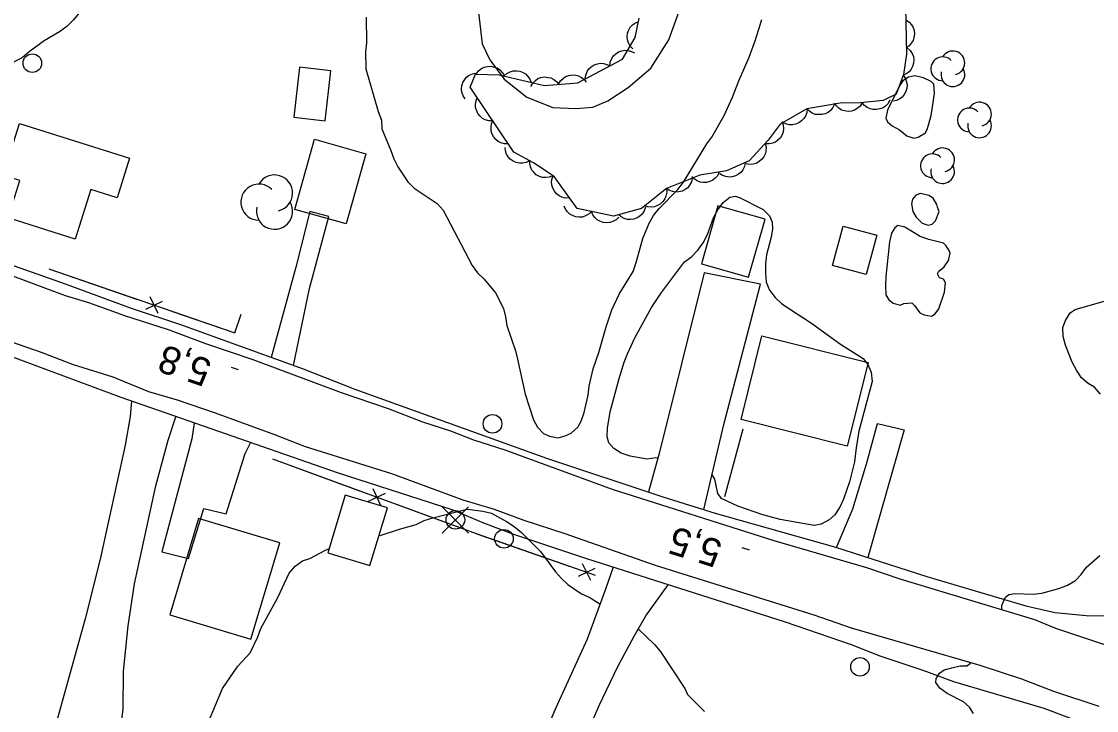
# Model space of a CAD drawing. Extents: x 282461 to 284471, y 5554090 to 5557646.
# Drawn here: x 283508.4 to 283624.2, y 5554712.9 to 5554787.2 of the extents above; entities that cross this region are included whole.
import ezdxf

# ---------------------------------------------------------------- set-up
doc = ezdxf.new("R2010")
doc.units = 0
for name, color, linetype in [('Niveau 1', 7, 'Continuous'), ('Niveau 19', 7, 'Continuous'), ('Niveau 2', 7, 'Continuous'), ('Niveau 21', 7, 'Continuous'), ('Niveau 3', 7, 'Continuous'), ('Niveau 31', 7, 'Continuous'), ('Niveau 36', 7, 'Continuous'), ('Niveau 37', 7, 'Continuous'), ('Niveau 44', 7, 'Continuous')]:
    doc.layers.add(name, color=color, linetype=linetype)

msp = doc.modelspace()

# ---------------------------------------------------------------- linework, layer by layer
at = {"layer": 'Niveau 1'}
for points in [[(283523.73, 5554813.01), (283523.46, 5554812.08), (283522.73, 5554810.33), (283520.35, 5554806.12), (283520.14, 5554805.24), (283519.25, 5554802.44), (283519.03, 5554801.51), (283518.53, 5554796.63), (283518.31, 5554795.7), (283518.27, 5554794.72), (283517.83, 5554792.85), (283516.87, 5554791.21), (283515.79, 5554789.57), (283513.97, 5554787.34), (283513.28, 5554786.63), (283512.48, 5554786.04), (283510.81, 5554785.09), (283509.2, 5554783.9), (283508.46, 5554783.25), (283507.6, 5554782.83), (283506.79, 5554782.3), (283506.3, 5554781.83)], [(283545.51, 5554787.65), (283545.56, 5554784.86), (283545.46, 5554783.93), (283545.48, 5554782.08), (283546.83, 5554777.46), (283547.19, 5554776.54), (283547.21, 5554775.61), (283548.2, 5554773.28), (283548.51, 5554772.36), (283548.93, 5554771.49), (283550, 5554769.89), (283550.7, 5554769.2), (283553.17, 5554767.56), (283553.82, 5554766.82), (283556.93, 5554760.89), (283557.52, 5554760.09), (283558.23, 5554759.41), (283559.47, 5554757.92), (283560.31, 5554756.25), (283560.55, 5554755.33), (283560.68, 5554754.4), (283561.6, 5554751.69), (283561.84, 5554750.77), (283562.66, 5554747.01), (283563.57, 5554744.24), (283563.99, 5554743.44), (283564.64, 5554742.75), (283565.28, 5554742.47), (283566.21, 5554742.31), (283566.96, 5554742.5), (283567.6, 5554742.8), (283568.34, 5554743.45), (283568.68, 5554744.09), (283569.01, 5554745.03), (283569.45, 5554746.89), (283569.55, 5554747.88), (283569.99, 5554749.74), (283570.6, 5554751.49), (283571.37, 5554754.28), (283571.98, 5554756.09), (283572.77, 5554757.78), (283574.3, 5554760.24), (283574.63, 5554761.18), (283575.35, 5554763.8), (283576.02, 5554765.43), (283576.47, 5554766.25), (283577.1, 5554767.02), (283579.1, 5554769.08), (283579.72, 5554769.84), (283582.22, 5554774), (283582.79, 5554774.7), (283584.09, 5554777.04), (283585, 5554779.01), (283585.68, 5554780.76), (283586.81, 5554783.32), (283587.49, 5554785.18), (283588.16, 5554787.38)], [(283624.67, 5554747.02), (283624.02, 5554747.76), (283623.32, 5554748.16), (283622.61, 5554748.78), (283622.08, 5554749.59), (283621.6, 5554750.45), (283620.88, 5554752.29), (283620.63, 5554753.22), (283620.61, 5554754.2), (283620.89, 5554754.96), (283621.4, 5554755.78), (283621.92, 5554756.14), (283625.56, 5554757.18)], [(283547.03, 5554731.78), (283549.12, 5554732.47), (283550.91, 5554732.97), (283551.78, 5554733.39), (283552.7, 5554733.69), (283556.4, 5554734.62), (283558.09, 5554734.41), (283559.02, 5554734.2), (283560.66, 5554733.3), (283561.48, 5554732.73), (283562.25, 5554732.1), (283564.31, 5554730.05), (283565.91, 5554727.87), (283566.56, 5554727.13), (283567.27, 5554726.5), (283568.73, 5554725.48), (283569.61, 5554725.09), (283570.72, 5554724.42)], [(283528.54, 5554711.68), (283530.05, 5554715.3), (283531.7, 5554717.7), (283533.01, 5554719.12), (283533.86, 5554720.87), (283534.19, 5554721.74), (283536, 5554725.08), (283537.23, 5554727.7), (283537.86, 5554728.47), (283538.66, 5554729.06), (283539.47, 5554729.31)], [(283539.47, 5554729.31), (283541.14, 5554730.2), (283541.58, 5554730.38)], [(283622.59, 5554727.56), (283623.16, 5554728.38), (283624.59, 5554729.62)], [(283614.01, 5554723.77), (283614.04, 5554724.23), (283614.38, 5554725.11), (283614.78, 5554725.4), (283615.42, 5554725.53), (283617.39, 5554725.44), (283618.32, 5554725.57), (283620.17, 5554726.07), (283621.1, 5554726.43), (283621.96, 5554726.91), (283622.59, 5554727.56)], [(283574.86, 5554721.68), (283576.6, 5554720.04), (283577.19, 5554719.3), (283579.86, 5554715.28), (283580.16, 5554714.65), (283581.99, 5554712.82)], [(283610.97, 5554712.58), (283610.55, 5554713.27), (283609.9, 5554713.84), (283608.15, 5554714.74), (283607.33, 5554715.31), (283606.91, 5554715.94), (283606.96, 5554716.35), (283607.3, 5554716.93), (283607.82, 5554717.29), (283608.63, 5554717.53), (283609.55, 5554717.72), (283610.25, 5554717.73), (283610.66, 5554718)]]:
    msp.add_lwpolyline(points, dxfattribs=at)
at = {"layer": 'Niveau 19'}
for points in [[(283537.68, 5554750.1), (283539.4, 5554758.41), (283541.49, 5554766.15), (283539.45, 5554766.7), (283537.95, 5554760.71), (283535.28, 5554750.95)], [(283581.9, 5554734.59), (283584.06, 5554743.72), (283588, 5554758.85), (283581.95, 5554760.08), (283577.12, 5554740.77), (283575.94, 5554736.47)], [(283520.23, 5554746.26), (283520.08, 5554744.6), (283519.55, 5554741.52), (283516.87, 5554729.24), (283515.23, 5554722.79), (283510.18, 5554704.57), (283512.91, 5554703.86), (283515.07, 5554710.67), (283518.91, 5554709.75), (283519.33, 5554713.06), (283519.38, 5554717.17), (283519.89, 5554722.05), (283520.57, 5554726.58), (283522.87, 5554737.11), (283524.18, 5554742.06), (283525.01, 5554744.57)], [(283527, 5554743.87), (283526.74, 5554742.21), (283523.52, 5554730), (283526.38, 5554729.29), (283528.04, 5554734.7), (283530.42, 5554734.1), (283532.47, 5554740.63), (283533.05, 5554741.78)], [(283596.21, 5554730.49), (283597.98, 5554734.66), (283599.48, 5554739.62), (283600.64, 5554743.86), (283603.49, 5554743.16), (283599.58, 5554729.41)], [(283572.13, 5554728.37), (283571.33, 5554725.99), (283569.34, 5554720.62), (283565.95, 5554713.2), (283563.99, 5554708.59), (283561.51, 5554703.56), (283559.26, 5554698.6), (283556.33, 5554692.64), (283553, 5554684.47), (283558.72, 5554682.36), (283560.5, 5554687.09), (283562.91, 5554693.04), (283565.02, 5554699.56), (283567.9, 5554707.14), (283570.65, 5554713.45), (283572.63, 5554717.66), (283574.4, 5554720.94), (283575.65, 5554723.1), (283578.08, 5554726.47)]]:
    msp.add_lwpolyline(points, dxfattribs=at)
at = {"layer": 'Niveau 2'}
for points in [[(283557.37, 5554790.34), (283558.01, 5554784.78), (283558.85, 5554783.05), (283560.38, 5554780.97), (283562.85, 5554779.02), (283565.65, 5554777.89), (283568.1, 5554777.79), (283569.95, 5554777.92), (283571.57, 5554778.63), (283573.77, 5554780.04), (283576.19, 5554782.15), (283578.13, 5554785.18), (283579.71, 5554789.6)], [(283606.62, 5554778.44), (283606.78, 5554779.43), (283606.71, 5554780.41), (283606.41, 5554780.7), (283605.6, 5554781.09), (283604.66, 5554781.31), (283603.97, 5554781.18), (283603.34, 5554780.77), (283603, 5554780.24), (283601.7, 5554777.61), (283601.54, 5554776.74), (283601.72, 5554776.34), (283602.19, 5554775.94), (283603.01, 5554775.49), (283603.78, 5554774.86), (283604.53, 5554774.58), (283605, 5554774.71), (283605.8, 5554775.18), (283606.03, 5554775.65), (283606.41, 5554777.05), (283606.62, 5554778.44)], [(283576.9, 5554740.12), (283576.74, 5554740.13), (283575.82, 5554739.99), (283573.96, 5554740.31), (283573.02, 5554740.65), (283572.2, 5554741.15), (283571.67, 5554741.78), (283571.49, 5554742.42), (283571.53, 5554743.34), (283571.8, 5554745.09), (283572.78, 5554748.69), (283573.34, 5554750.44), (283573.67, 5554751.37), (283574.46, 5554753.07), (283576.26, 5554756.34), (283577.34, 5554757.98), (283579.84, 5554761.27), (283580.59, 5554761.8), (283581.28, 5554762.51), (283581.84, 5554763.33), (283582.29, 5554764.2), (283582.96, 5554766.01), (283583.41, 5554766.89), (283583.98, 5554767.65), (283584.73, 5554768.24), (283585.31, 5554768.36), (283585.77, 5554768.2), (283588.29, 5554766.91), (283588.99, 5554766.22), (283589.29, 5554765.53), (283589.31, 5554764.84), (283589.15, 5554763.91), (283588.65, 5554762.04), (283588.55, 5554761.06), (283588.57, 5554760.07), (283588.64, 5554759.09), (283589, 5554758.23), (283589.59, 5554757.42), (283590.3, 5554756.74), (283593.52, 5554754.65), (283596.63, 5554752.38), (283599.09, 5554750.85), (283599.57, 5554750.22), (283599.93, 5554749.36), (283600.06, 5554748.38), (283598.63, 5554743.02), (283598.31, 5554741.22), (283598.16, 5554739.71)], [(283607.08, 5554767.15), (283607.02, 5554767.44), (283606.61, 5554768.13), (283606.14, 5554768.41), (283605.26, 5554768.63), (283604.74, 5554768.44), (283604.4, 5554768.03), (283604.29, 5554767.51), (283604.42, 5554766.7), (283604.78, 5554766.07), (283605.43, 5554765.44), (283606.07, 5554765.22), (283606.53, 5554765.34), (283606.87, 5554765.7), (283607.27, 5554766.69), (283607.08, 5554767.15)], [(283608.02, 5554762.99), (283607.72, 5554763.28), (283606.15, 5554763.66), (283605.22, 5554763.99), (283603.58, 5554765.01), (283602.82, 5554765.17), (283602.48, 5554764.93), (283602.14, 5554764.35), (283601.92, 5554763.42), (283601.51, 5554759.7), (283601.47, 5554758.71), (283601.54, 5554757.73), (283601.84, 5554757.16), (283602.31, 5554756.82), (283603.07, 5554756.6), (283603.47, 5554756.78), (283604.34, 5554756.85), (283604.63, 5554756.56), (283605.17, 5554755.76), (283605.64, 5554755.54), (283606.45, 5554755.43), (283606.85, 5554755.67), (283607.25, 5554756.2), (283607.86, 5554758.01), (283607.96, 5554758.99), (283607.73, 5554759.39), (283607.32, 5554759.56), (283607.08, 5554759.96), (283607.25, 5554760.26), (283607.82, 5554760.73), (283608.27, 5554761.43), (283608.44, 5554762.19), (283608.38, 5554762.42), (283608.02, 5554762.99)], [(283598.16, 5554739.71), (283597.61, 5554737.56), (283596.95, 5554735.7), (283596.55, 5554734.82), (283596.04, 5554734), (283595.41, 5554733.47), (283594.55, 5554732.99), (283593.8, 5554732.86), (283590.13, 5554733.5), (283588.27, 5554733.99), (283585.58, 5554734.94), (283583.83, 5554735.78), (283583.42, 5554736.29), (283583.1, 5554737.85), (283582.79, 5554738.37)]]:
    msp.add_lwpolyline(points, dxfattribs=at)
at = {"layer": 'Niveau 21'}
for points in [[(283491.71, 5554766.83), (283496.28, 5554764.84), (283513.09, 5554758.9), (283520.21, 5554756.29), (283525.53, 5554754.5), (283538.74, 5554749.72), (283544.32, 5554747.55), (283564.96, 5554740.11), (283577.49, 5554735.94), (283583.14, 5554734.2), (283596, 5554730.56), (283605.95, 5554727.37), (283616.6, 5554724.19), (283619.77, 5554723.49), (283623.1, 5554723.16), (283626.37, 5554723.12), (283631.01, 5554724), (283634.51, 5554724.08)], [(283503.26, 5554761.32), (283513.1, 5554757.63), (283515.6, 5554756.89), (283519.47, 5554755.5), (283524.17, 5554753.98), (283528.21, 5554752.48), (283533.3, 5554750.74), (283542.83, 5554747.18), (283547.88, 5554745.46), (283551.6, 5554744.01), (283554.6, 5554743.07), (283557.08, 5554742.1), (283560.47, 5554740.99), (283572.03, 5554736.78), (283589.46, 5554731.23), (283599.45, 5554728.32), (283603.02, 5554727.1), (283617.55, 5554722.73), (283619.82, 5554721.8), (283627.99, 5554719.05)], [(283631.67, 5554705.81), (283628.05, 5554708.52), (283625.03, 5554710.53), (283622.98, 5554711.48), (283618.57, 5554713.14), (283608.86, 5554716.01), (283605.55, 5554717.21), (283600.92, 5554718.76), (283597.81, 5554720), (283590.7, 5554722.44), (283569.29, 5554729.25), (283561.42, 5554731.87), (283558.21, 5554733.1), (283554.8, 5554734.55), (283542.44, 5554738.53), (283519.11, 5554746.66), (283506.77, 5554751.24), (283496.61, 5554755.36)], [(283506.49, 5554752.94), (283510.51, 5554751.53), (283513.95, 5554750.22), (283518.23, 5554748.87), (283522.07, 5554747.31), (283525.17, 5554746.38), (283529.25, 5554744.99), (283535.63, 5554742.66), (283538.96, 5554741.35), (283548.25, 5554738.45), (283555.95, 5554735.61), (283559.33, 5554734.6), (283562.51, 5554733.43), (283566.95, 5554731.99), (283576.67, 5554728.59), (283593.75, 5554723.21), (283597.79, 5554721.82), (283611.65, 5554717.8), (283616.16, 5554716.33), (283619.59, 5554715.01), (283624.48, 5554713.37)]]:
    msp.add_lwpolyline(points, dxfattribs=at)
at = {"layer": 'Niveau 3'}
for p, q in [((283531.78, 5554749.62), (283531.02, 5554749.88)), ((283586.82, 5554730.21), (283586.05, 5554730.45))]:
    msp.add_line(p, q, dxfattribs=at)
at = {"layer": 'Niveau 31'}
for points in [[(283541.12, 5554776.47), (283541.73, 5554781.86), (283538.34, 5554782.25), (283537.73, 5554776.86), (283541.12, 5554776.47)], [(283508.17, 5554776.16), (283520.02, 5554772.43), (283518.68, 5554768.18), (283515.86, 5554769.07), (283514.17, 5554763.72), (283506.93, 5554766.01), (283508.2, 5554770.03), (283506.4, 5554770.6), (283508.17, 5554776.16)], [(283545.5, 5554772.92), (283543.37, 5554765.35), (283537.83, 5554766.91), (283539.96, 5554774.48), (283545.5, 5554772.92)], [(283586.72, 5554759.61), (283588.51, 5554765.85), (283583.43, 5554767.3), (283581.65, 5554761.06), (283586.72, 5554759.61)], [(283595.78, 5554760.89), (283596.94, 5554765.13), (283600.54, 5554764.16), (283599.39, 5554759.92), (283595.78, 5554760.89)], [(283597.36, 5554741.41), (283585.92, 5554744.26), (283588.17, 5554753.28), (283599.61, 5554750.43), (283597.36, 5554741.41)], [(283543.25, 5554736.13), (283541.38, 5554729.91), (283545.93, 5554728.54), (283547.81, 5554734.76), (283543.25, 5554736.13)], [(283536.22, 5554731), (283527.46, 5554733.61), (283524.36, 5554723.22), (283533.11, 5554720.6), (283536.22, 5554731)]]:
    msp.add_lwpolyline(points, dxfattribs=at)
at = {"layer": 'Niveau 36'}
for p, q in [((283556.54, 5554732.04), (283553.72, 5554734.86)), ((283553.72, 5554732.04), (283556.54, 5554734.86))]:
    msp.add_line(p, q, dxfattribs=at)
for centre in [(283509.55, 5554782.68), (283559.14, 5554743.81), (283555.14, 5554733.46), (283560.37, 5554731.42), (283598.74, 5554717.62)]:
    msp.add_circle(centre, 1, dxfattribs=at)
at = {"layer": 'Niveau 37'}
for p, q in [((283523.11, 5554755.7), (283522.24, 5554757.51)), ((283521.77, 5554756.17), (283523.57, 5554757.04)), ((283545.79, 5554735.49), (283547.6, 5554736.33)), ((283547.12, 5554735.01), (283546.27, 5554736.82)), ((283568.39, 5554727.39), (283570.19, 5554728.26)), ((283569.72, 5554726.92), (283568.85, 5554728.72))]:
    msp.add_line(p, q, dxfattribs=at)
for points in [[(283511.33, 5554760.52), (283531.38, 5554753.6), (283532.05, 5554755.64)], [(283511.33, 5554760.52), (283520.78, 5554757.26)], [(283524.56, 5554755.95), (283531.38, 5554753.6), (283532.05, 5554755.64)], [(283584.17, 5554735.99), (283586.14, 5554743.26)], [(283535.43, 5554740.05), (283557.38, 5554731.99), (283570.21, 5554727.5)], [(283535.43, 5554740.05), (283544.82, 5554736.6)], [(283548.57, 5554735.22), (283557.38, 5554731.99), (283557.96, 5554731.79)], [(283557.96, 5554731.79), (283567.4, 5554728.48)]]:
    msp.add_lwpolyline(points, dxfattribs=at)
at = {"layer": 'Niveau 44'}
for points in [[(283603.65, 5554788.7), (283603.74, 5554783.64), (283603.42, 5554781.44), (283602.63, 5554779.35), (283601.24, 5554778.64), (283598.8, 5554778.39), (283596.6, 5554778.37), (283593, 5554777.76), (283590.12, 5554776.12), (283588.86, 5554774.37), (283586.8, 5554772.15), (283584.37, 5554771.09), (283581.47, 5554770.6), (283577.89, 5554769.18)], [(283577.89, 5554769.18), (283575.2, 5554767.03), (283572.19, 5554766.2), (283568.26, 5554767), (283565.78, 5554770.45), (283563.55, 5554771.94), (283561.45, 5554773.08), (283556.72, 5554780.11), (283557.29, 5554781.51), (283559.84, 5554781.41), (283564.74, 5554780.29), (283568.33, 5554780.56), (283573.14, 5554783.1), (283574.51, 5554785.43), (283574.95, 5554787.52)], [(283603.67, 5554787.34), (283604.02, 5554787.11), (283604.29, 5554786.8), (283604.46, 5554786.52), (283604.56, 5554786.19), (283604.6, 5554785.82), (283604.54, 5554785.44), (283604.46, 5554785.13), (283604.27, 5554784.83), (283604.02, 5554784.55), (283603.73, 5554784.34)], [(283574.26, 5554784.22), (283573.97, 5554784.52), (283573.78, 5554784.88), (283573.67, 5554785.19), (283573.65, 5554785.55), (283573.7, 5554785.91), (283573.84, 5554786.27), (283573.99, 5554786.56), (283574.24, 5554786.8), (283574.54, 5554787.02), (283574.87, 5554787.15)], [(283571.79, 5554782.39), (283571.83, 5554782.8), (283571.99, 5554783.17), (283572.16, 5554783.46), (283572.42, 5554783.7), (283572.73, 5554783.9), (283573.09, 5554784.02), (283573.41, 5554784.08), (283573.76, 5554784.05), (283574.12, 5554783.95), (283574.44, 5554783.79)], [(283603.84, 5554784.34), (283604.15, 5554784.06), (283604.36, 5554783.71), (283604.49, 5554783.4), (283604.53, 5554783.05), (283604.51, 5554782.69), (283604.39, 5554782.32), (283604.26, 5554782.02), (283604.02, 5554781.76), (283603.73, 5554781.53), (283603.41, 5554781.37)], [(283569.14, 5554780.99), (283569.18, 5554781.4), (283569.34, 5554781.77), (283569.51, 5554782.06), (283569.77, 5554782.3), (283570.08, 5554782.5), (283570.44, 5554782.62), (283570.76, 5554782.68), (283571.11, 5554782.65), (283571.47, 5554782.55), (283571.79, 5554782.39)], [(283556.2, 5554778.83), (283555.97, 5554779.17), (283555.85, 5554779.56), (283555.79, 5554779.89), (283555.84, 5554780.24), (283555.95, 5554780.59), (283556.15, 5554780.91), (283556.35, 5554781.17), (283556.64, 5554781.37), (283556.98, 5554781.53), (283557.33, 5554781.6)], [(283557.39, 5554781.51), (283557.64, 5554781.84), (283557.96, 5554782.09), (283558.25, 5554782.25), (283558.59, 5554782.32), (283558.96, 5554782.34), (283559.34, 5554782.26), (283559.65, 5554782.16), (283559.93, 5554781.96), (283560.19, 5554781.69), (283560.38, 5554781.39)], [(283560.37, 5554781.29), (283560.68, 5554781.57), (283561.04, 5554781.75), (283561.35, 5554781.86), (283561.71, 5554781.87), (283562.07, 5554781.82), (283562.43, 5554781.67), (283562.71, 5554781.52), (283562.95, 5554781.26), (283563.16, 5554780.96), (283563.29, 5554780.62)], [(283563.26, 5554780.18), (283563.47, 5554780.54), (283563.76, 5554780.82), (283564.03, 5554781.01), (283564.36, 5554781.13), (283564.73, 5554781.19), (283565.11, 5554781.15), (283565.43, 5554781.09), (283565.74, 5554780.92), (283566.03, 5554780.69), (283566.25, 5554780.4)], [(283566.25, 5554780.4), (283566.46, 5554780.77), (283566.75, 5554781.04), (283567.02, 5554781.24), (283567.35, 5554781.35), (283567.72, 5554781.41), (283568.1, 5554781.38), (283568.42, 5554781.31), (283568.73, 5554781.14), (283569.02, 5554780.91), (283569.24, 5554780.63)], [(283603.4, 5554781.37), (283603.64, 5554781.03), (283603.76, 5554780.65), (283603.82, 5554780.32), (283603.79, 5554779.97), (283603.69, 5554779.62), (283603.5, 5554779.29), (283603.3, 5554779.03), (283603.02, 5554778.82), (283602.69, 5554778.65), (283602.34, 5554778.57)], [(283559.17, 5554776.47), (283558.75, 5554776.47), (283558.36, 5554776.59), (283558.06, 5554776.73), (283557.8, 5554776.96), (283557.57, 5554777.25), (283557.41, 5554777.6), (283557.31, 5554777.91), (283557.3, 5554778.26), (283557.36, 5554778.63), (283557.49, 5554778.96)], [(283595.99, 5554778.27), (283595.82, 5554777.89), (283595.55, 5554777.58), (283595.3, 5554777.37), (283594.98, 5554777.22), (283594.63, 5554777.13), (283594.24, 5554777.13), (283593.92, 5554777.16), (283593.6, 5554777.3), (283593.29, 5554777.51), (283593.04, 5554777.77)], [(283598.98, 5554778.39), (283598.75, 5554778.04), (283598.44, 5554777.79), (283598.16, 5554777.61), (283597.82, 5554777.52), (283597.45, 5554777.48), (283597.07, 5554777.54), (283596.76, 5554777.63), (283596.46, 5554777.82), (283596.19, 5554778.07), (283595.99, 5554778.36)], [(283601.96, 5554778.71), (283601.77, 5554778.35), (283601.48, 5554778.06), (283601.22, 5554777.86), (283600.89, 5554777.74), (283600.52, 5554777.67), (283600.14, 5554777.69), (283599.82, 5554777.75), (283599.51, 5554777.91), (283599.21, 5554778.13), (283598.98, 5554778.41)], [(283593.03, 5554777.78), (283593, 5554777.36), (283592.85, 5554776.98), (283592.69, 5554776.7), (283592.44, 5554776.45), (283592.14, 5554776.24), (283591.78, 5554776.11), (283591.46, 5554776.03), (283591.11, 5554776.05), (283590.75, 5554776.14), (283590.43, 5554776.3)], [(283560.84, 5554773.99), (283560.42, 5554773.99), (283560.03, 5554774.11), (283559.74, 5554774.24), (283559.47, 5554774.48), (283559.24, 5554774.76), (283559.08, 5554775.11), (283558.98, 5554775.42), (283558.98, 5554775.77), (283559.03, 5554776.14), (283559.17, 5554776.47)], [(283590.33, 5554776.41), (283590.47, 5554776.02), (283590.49, 5554775.61), (283590.47, 5554775.28), (283590.34, 5554774.95), (283590.16, 5554774.64), (283589.88, 5554774.37), (283589.63, 5554774.16), (283589.3, 5554774.04), (283588.94, 5554773.97), (283588.58, 5554773.98)], [(283563.13, 5554772.17), (283562.75, 5554771.98), (283562.36, 5554771.9), (283562.03, 5554771.89), (283561.68, 5554771.97), (283561.35, 5554772.12), (283561.04, 5554772.35), (283560.81, 5554772.58), (283560.64, 5554772.89), (283560.53, 5554773.24), (283560.49, 5554773.6)], [(283588.53, 5554774.01), (283588.62, 5554773.61), (283588.6, 5554773.2), (283588.53, 5554772.88), (283588.37, 5554772.57), (283588.14, 5554772.28), (283587.84, 5554772.04), (283587.56, 5554771.87), (283587.22, 5554771.79), (283586.85, 5554771.76), (283586.49, 5554771.82)], [(283565.64, 5554770.54), (283565.25, 5554770.39), (283564.85, 5554770.35), (283564.52, 5554770.36), (283564.19, 5554770.48), (283563.86, 5554770.65), (283563.59, 5554770.92), (283563.37, 5554771.16), (283563.24, 5554771.49), (283563.15, 5554771.85), (283563.15, 5554772.21)], [(283586.38, 5554771.97), (283586.31, 5554771.56), (283586.12, 5554771.2), (283585.93, 5554770.93), (283585.65, 5554770.71), (283585.33, 5554770.53), (283584.96, 5554770.44), (283584.64, 5554770.39), (283584.29, 5554770.46), (283583.94, 5554770.58), (283583.64, 5554770.77)], [(283567.43, 5554768.15), (283567.01, 5554768.14), (283566.62, 5554768.25), (283566.32, 5554768.38), (283566.05, 5554768.6), (283565.81, 5554768.88), (283565.64, 5554769.22), (283565.53, 5554769.53), (283565.51, 5554769.88), (283565.56, 5554770.25), (283565.68, 5554770.59)], [(283580.67, 5554770.28), (283580.58, 5554769.88), (283580.38, 5554769.52), (283580.18, 5554769.26), (283579.9, 5554769.05), (283579.57, 5554768.88), (283579.2, 5554768.8), (283578.87, 5554768.77), (283578.53, 5554768.84), (283578.18, 5554768.98), (283577.89, 5554769.18)], [(283583.58, 5554770.96), (283583.41, 5554770.58), (283583.14, 5554770.27), (283582.89, 5554770.06), (283582.57, 5554769.91), (283582.21, 5554769.82), (283581.83, 5554769.82), (283581.5, 5554769.85), (283581.18, 5554769.99), (283580.87, 5554770.2), (283580.62, 5554770.46)], [(283577.89, 5554769.18), (283577.92, 5554768.76), (283577.83, 5554768.36), (283577.72, 5554768.05), (283577.51, 5554767.77), (283577.24, 5554767.52), (283576.91, 5554767.33), (283576.61, 5554767.2), (283576.26, 5554767.17), (283575.89, 5554767.2), (283575.54, 5554767.31)], [(283569.81, 5554766.69), (283569.51, 5554766.39), (283569.15, 5554766.21), (283568.84, 5554766.09), (283568.49, 5554766.07), (283568.12, 5554766.11), (283567.76, 5554766.25), (283567.47, 5554766.4), (283567.22, 5554766.65), (283567.01, 5554766.95), (283566.87, 5554767.28)], [(283572.74, 5554766.09), (283572.45, 5554765.79), (283572.09, 5554765.61), (283571.78, 5554765.5), (283571.43, 5554765.47), (283571.06, 5554765.52), (283570.7, 5554765.65), (283570.41, 5554765.8), (283570.16, 5554766.05), (283569.95, 5554766.35), (283569.81, 5554766.69)], [(283575.63, 5554767.15), (283575.49, 5554766.75), (283575.26, 5554766.42), (283575.03, 5554766.18), (283574.73, 5554766), (283574.38, 5554765.88), (283574, 5554765.84), (283573.67, 5554765.84), (283573.34, 5554765.95), (283573.01, 5554766.12), (283572.74, 5554766.35)]]:
    msp.add_lwpolyline(points, dxfattribs=at)
for centre, radius, start, end in [((283608.75, 5554782.71), 1.28, 282.2692, 149.7263), ((283607.66, 5554782.07), 1.28, 44.1154, 269.804), ((283608.75, 5554781.44), 1.28, 166.9369, 29.6212), ((283611.62, 5554777.19), 1.28, 282.2692, 149.7263), ((283610.53, 5554776.56), 1.28, 44.1154, 269.804), ((283611.62, 5554775.92), 1.28, 166.9369, 29.6212), ((283607.64, 5554772.26), 1.28, 282.2692, 149.7263), ((283606.54, 5554771.62), 1.28, 44.1154, 269.804), ((283607.64, 5554770.99), 1.28, 166.9369, 29.6212), ((283535.65, 5554768.68), 1.95, 282.2692, 149.7263), ((283533.97, 5554767.7), 1.95, 44.1154, 269.804), ((283535.65, 5554766.73), 1.95, 166.9369, 29.6212)]:
    msp.add_arc(centre, radius, start, end, dxfattribs=at)

# ---------------------------------------------------------------- texts
at = {"layer": 'Niveau 3'}
for s, rotation, p in [('5,8  ', 161.1561, (283529.07, 5554750.59)), ('5,5  ', 162.4516, (283584.08, 5554731.12))]:
    msp.add_text(s, height=3, rotation=rotation, dxfattribs=at).set_placement(p)

doc.saveas('drawing.dxf')
